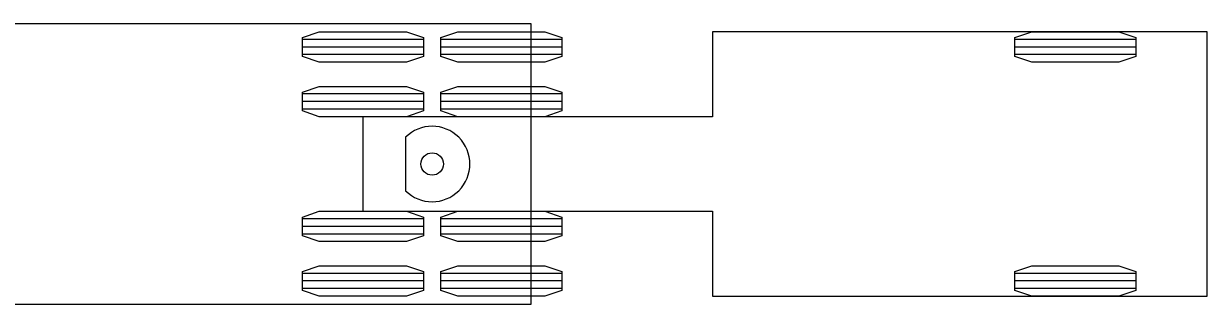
# Model space of a CAD drawing. Extents: x -70 to 701944, y -4 to 666871.
# Drawn here: x -31.88 to 4, y -4.25 to 4.25 of the extents above; entities that cross this region are included whole.
import ezdxf

# ---------------------------------------------------------------- set-up
doc = ezdxf.new("R2010")
doc.units = 0
doc.layers.add('T_Vehicle Path Lt Major', color=7, linetype='Continuous')

msp = doc.modelspace()

# ---------------------------------------------------------------- linework, layer by layer
at = {"layer": 'T_Vehicle Path Lt Major'}
for p, q in [((-16.5, 4.25), (-69.5, 4.25)), ((-16.5, 4.25), (-69.5, 4.25)), ((-16.5, 4.25), (-69.5, 4.25)), ((-16.5, 4.25), (-69.5, 4.25)), ((-16.5, 4.25), (-69.5, 4.25)), ((-16.5, 4.25), (-69.5, 4.25)), ((-16.5, -4.25), (-16.5, 4.25)), ((-16.5, 4.25), (-16.5, 4.25)), ((-16.5, -4.25), (-16.5, 4.25)), ((-16.5, 4.25), (-16.5, 4.25)), ((-16.5, -4.25), (-16.5, 4.25)), ((-16.5, 4.25), (-16.5, 4.25)), ((-16.5, -4.25), (-16.5, 4.25)), ((-16.5, 4.25), (-16.5, 4.25)), ((-16.5, -4.25), (-16.5, 4.25)), ((-16.5, 4.25), (-16.5, 4.25)), ((-16.5, -4.25), (-16.5, 4.25)), ((-16.5, 4.25), (-16.5, 4.25)), ((4, 4), (-11, 4)), ((-11, 4), (-11, 1.433)), ((4, 4), (-11, 4)), ((-11, 4), (-11, 1.433)), ((4, 4), (-11, 4)), ((-11, 4), (-11, 1.433)), ((4, 4), (-11, 4)), ((-11, 4), (-11, 1.433)), ((4, 4), (-11, 4)), ((-11, 4), (-11, 1.433)), ((4, 4), (-11, 4)), ((-11, 4), (-11, 1.433)), ((4, -4), (4, 4)), ((4, 4), (4, 4)), ((4, -4), (4, 4)), ((4, 4), (4, 4)), ((4, -4), (4, 4)), ((4, 4), (4, 4)), ((4, -4), (4, 4)), ((4, 4), (4, 4)), ((4, -4), (4, 4)), ((4, 4), (4, 4)), ((4, -4), (4, 4)), ((4, 4), (4, 4)), ((-19.767, 3.771), (-23.433, 3.771)), ((-19.767, 3.771), (-23.433, 3.771)), ((-19.767, 3.771), (-23.433, 3.771)), ((-19.767, 3.771), (-23.433, 3.771)), ((-19.767, 3.771), (-23.433, 3.771)), ((-19.767, 3.771), (-23.433, 3.771)), ((-15.567, 3.771), (-19.233, 3.771)), ((-15.567, 3.771), (-19.233, 3.771)), ((-15.567, 3.771), (-19.233, 3.771)), ((-15.567, 3.771), (-19.233, 3.771)), ((-15.567, 3.771), (-19.233, 3.771)), ((-15.567, 3.771), (-19.233, 3.771)), ((1.833, 3.771), (-1.833, 3.771)), ((1.833, 3.771), (-1.833, 3.771)), ((1.833, 3.771), (-1.833, 3.771)), ((1.833, 3.771), (-1.833, 3.771)), ((1.833, 3.771), (-1.833, 3.771)), ((1.833, 3.771), (-1.833, 3.771)), ((-19.767, 3.542), (-23.433, 3.542)), ((-19.767, 3.542), (-23.433, 3.542)), ((-19.767, 3.542), (-23.433, 3.542)), ((-19.767, 3.542), (-23.433, 3.542)), ((-19.767, 3.542), (-23.433, 3.542)), ((-19.767, 3.542), (-23.433, 3.542)), ((-19.767, 3.313), (-23.433, 3.313)), ((-19.767, 3.313), (-23.433, 3.313)), ((-19.767, 3.313), (-23.433, 3.313)), ((-19.767, 3.313), (-23.433, 3.313)), ((-19.767, 3.313), (-23.433, 3.313)), ((-19.767, 3.313), (-23.433, 3.313)), ((-15.567, 3.542), (-19.233, 3.542)), ((-15.567, 3.542), (-19.233, 3.542)), ((-15.567, 3.542), (-19.233, 3.542)), ((-15.567, 3.542), (-19.233, 3.542)), ((-15.567, 3.542), (-19.233, 3.542)), ((-15.567, 3.542), (-19.233, 3.542)), ((-15.567, 3.313), (-19.233, 3.313)), ((-15.567, 3.313), (-19.233, 3.313)), ((-15.567, 3.313), (-19.233, 3.313)), ((-15.567, 3.313), (-19.233, 3.313)), ((-15.567, 3.313), (-19.233, 3.313)), ((-15.567, 3.313), (-19.233, 3.313)), ((1.833, 3.542), (-1.833, 3.542)), ((1.833, 3.542), (-1.833, 3.542)), ((1.833, 3.542), (-1.833, 3.542)), ((1.833, 3.542), (-1.833, 3.542)), ((1.833, 3.542), (-1.833, 3.542)), ((1.833, 3.542), (-1.833, 3.542)), ((1.833, 3.313), (-1.833, 3.313)), ((1.833, 3.313), (-1.833, 3.313)), ((1.833, 3.313), (-1.833, 3.313)), ((1.833, 3.313), (-1.833, 3.313)), ((1.833, 3.313), (-1.833, 3.313)), ((1.833, 3.313), (-1.833, 3.313)), ((-19.767, 2.121), (-23.433, 2.121)), ((-19.767, 2.121), (-23.433, 2.121)), ((-19.767, 2.121), (-23.433, 2.121)), ((-19.767, 2.121), (-23.433, 2.121)), ((-19.767, 2.121), (-23.433, 2.121)), ((-19.767, 2.121), (-23.433, 2.121)), ((-19.767, 1.892), (-23.433, 1.892)), ((-19.767, 1.892), (-23.433, 1.892)), ((-19.767, 1.892), (-23.433, 1.892)), ((-19.767, 1.892), (-23.433, 1.892)), ((-19.767, 1.892), (-23.433, 1.892)), ((-19.767, 1.892), (-23.433, 1.892)), ((-15.567, 2.121), (-19.233, 2.121)), ((-15.567, 2.121), (-19.233, 2.121)), ((-15.567, 2.121), (-19.233, 2.121)), ((-15.567, 2.121), (-19.233, 2.121)), ((-15.567, 2.121), (-19.233, 2.121)), ((-15.567, 2.121), (-19.233, 2.121)), ((-15.567, 1.892), (-19.233, 1.892)), ((-15.567, 1.892), (-19.233, 1.892)), ((-15.567, 1.892), (-19.233, 1.892)), ((-15.567, 1.892), (-19.233, 1.892)), ((-15.567, 1.892), (-19.233, 1.892)), ((-15.567, 1.892), (-19.233, 1.892)), ((-19.767, 1.663), (-23.433, 1.663)), ((-19.767, 1.663), (-23.433, 1.663)), ((-19.767, 1.663), (-23.433, 1.663)), ((-19.767, 1.663), (-23.433, 1.663)), ((-19.767, 1.663), (-23.433, 1.663)), ((-19.767, 1.663), (-23.433, 1.663)), ((-15.567, 1.663), (-19.233, 1.663)), ((-15.567, 1.663), (-19.233, 1.663)), ((-15.567, 1.663), (-19.233, 1.663)), ((-15.567, 1.663), (-19.233, 1.663)), ((-15.567, 1.663), (-19.233, 1.663)), ((-15.567, 1.663), (-19.233, 1.663)), ((-11, 1.433), (-21.6, 1.433)), ((-21.6, 1.433), (-21.6, -1.433)), ((-11, 1.433), (-21.6, 1.433)), ((-21.6, 1.433), (-21.6, -1.433)), ((-11, 1.433), (-21.6, 1.433)), ((-21.6, 1.433), (-21.6, -1.433)), ((-11, 1.433), (-21.6, 1.433)), ((-21.6, 1.433), (-21.6, -1.433)), ((-11, 1.433), (-21.6, 1.433)), ((-21.6, 1.433), (-21.6, -1.433)), ((-11, 1.433), (-21.6, 1.433)), ((-21.6, 1.433), (-21.6, -1.433)), ((-20.308, 0.808), (-20.308, -0.808)), ((-20.308, 0.808), (-20.308, -0.808)), ((-20.308, 0.808), (-20.308, -0.808)), ((-20.308, 0.808), (-20.308, -0.808)), ((-20.308, 0.808), (-20.308, -0.808)), ((-20.308, 0.808), (-20.308, -0.808)), ((-21.6, -1.433), (-11, -1.433)), ((-21.6, -1.433), (-11, -1.433)), ((-21.6, -1.433), (-11, -1.433)), ((-21.6, -1.433), (-11, -1.433)), ((-21.6, -1.433), (-11, -1.433)), ((-21.6, -1.433), (-11, -1.433)), ((-11, -1.433), (-11, -4)), ((-11, -1.433), (-11, -4)), ((-11, -1.433), (-11, -4)), ((-11, -1.433), (-11, -4)), ((-11, -1.433), (-11, -4)), ((-11, -1.433), (-11, -4)), ((-19.767, -1.662), (-23.433, -1.662)), ((-19.767, -1.662), (-23.433, -1.662)), ((-19.767, -1.662), (-23.433, -1.662)), ((-19.767, -1.662), (-23.433, -1.662)), ((-19.767, -1.662), (-23.433, -1.662)), ((-19.767, -1.662), (-23.433, -1.662)), ((-15.567, -1.662), (-19.233, -1.662)), ((-15.567, -1.662), (-19.233, -1.662)), ((-15.567, -1.662), (-19.233, -1.662)), ((-15.567, -1.662), (-19.233, -1.662)), ((-15.567, -1.662), (-19.233, -1.662)), ((-15.567, -1.662), (-19.233, -1.662)), ((-19.767, -1.892), (-23.433, -1.892)), ((-19.767, -1.892), (-23.433, -1.892)), ((-19.767, -1.892), (-23.433, -1.892)), ((-19.767, -1.892), (-23.433, -1.892)), ((-19.767, -1.892), (-23.433, -1.892)), ((-19.767, -1.892), (-23.433, -1.892)), ((-19.767, -2.121), (-23.433, -2.121)), ((-19.767, -2.121), (-23.433, -2.121)), ((-19.767, -2.121), (-23.433, -2.121)), ((-19.767, -2.121), (-23.433, -2.121)), ((-19.767, -2.121), (-23.433, -2.121)), ((-19.767, -2.121), (-23.433, -2.121)), ((-15.567, -1.892), (-19.233, -1.892)), ((-15.567, -1.892), (-19.233, -1.892)), ((-15.567, -1.892), (-19.233, -1.892)), ((-15.567, -1.892), (-19.233, -1.892)), ((-15.567, -1.892), (-19.233, -1.892)), ((-15.567, -1.892), (-19.233, -1.892)), ((-15.567, -2.121), (-19.233, -2.121)), ((-15.567, -2.121), (-19.233, -2.121)), ((-15.567, -2.121), (-19.233, -2.121)), ((-15.567, -2.121), (-19.233, -2.121)), ((-15.567, -2.121), (-19.233, -2.121)), ((-15.567, -2.121), (-19.233, -2.121)), ((-19.767, -3.313), (-23.433, -3.313)), ((-19.767, -3.313), (-23.433, -3.313)), ((-19.767, -3.313), (-23.433, -3.313)), ((-19.767, -3.313), (-23.433, -3.313)), ((-19.767, -3.313), (-23.433, -3.313)), ((-19.767, -3.313), (-23.433, -3.313)), ((-19.767, -3.542), (-23.433, -3.542)), ((-19.767, -3.542), (-23.433, -3.542)), ((-19.767, -3.542), (-23.433, -3.542)), ((-19.767, -3.542), (-23.433, -3.542)), ((-19.767, -3.542), (-23.433, -3.542)), ((-19.767, -3.542), (-23.433, -3.542)), ((-15.567, -3.313), (-19.233, -3.313)), ((-15.567, -3.313), (-19.233, -3.313)), ((-15.567, -3.313), (-19.233, -3.313)), ((-15.567, -3.313), (-19.233, -3.313)), ((-15.567, -3.313), (-19.233, -3.313)), ((-15.567, -3.313), (-19.233, -3.313)), ((-15.567, -3.542), (-19.233, -3.542)), ((-15.567, -3.542), (-19.233, -3.542)), ((-15.567, -3.542), (-19.233, -3.542)), ((-15.567, -3.542), (-19.233, -3.542)), ((-15.567, -3.542), (-19.233, -3.542)), ((-15.567, -3.542), (-19.233, -3.542)), ((1.833, -3.313), (-1.833, -3.313)), ((1.833, -3.313), (-1.833, -3.313)), ((1.833, -3.313), (-1.833, -3.313)), ((1.833, -3.313), (-1.833, -3.313)), ((1.833, -3.313), (-1.833, -3.313)), ((1.833, -3.313), (-1.833, -3.313)), ((1.833, -3.542), (-1.833, -3.542)), ((1.833, -3.542), (-1.833, -3.542)), ((1.833, -3.542), (-1.833, -3.542)), ((1.833, -3.542), (-1.833, -3.542)), ((1.833, -3.542), (-1.833, -3.542)), ((1.833, -3.542), (-1.833, -3.542)), ((-19.767, -3.771), (-23.433, -3.771)), ((-19.767, -3.771), (-23.433, -3.771)), ((-19.767, -3.771), (-23.433, -3.771)), ((-19.767, -3.771), (-23.433, -3.771)), ((-19.767, -3.771), (-23.433, -3.771)), ((-19.767, -3.771), (-23.433, -3.771)), ((-15.567, -3.771), (-19.233, -3.771)), ((-15.567, -3.771), (-19.233, -3.771)), ((-15.567, -3.771), (-19.233, -3.771)), ((-15.567, -3.771), (-19.233, -3.771)), ((-15.567, -3.771), (-19.233, -3.771)), ((-15.567, -3.771), (-19.233, -3.771)), ((1.833, -3.771), (-1.833, -3.771)), ((1.833, -3.771), (-1.833, -3.771)), ((1.833, -3.771), (-1.833, -3.771)), ((1.833, -3.771), (-1.833, -3.771)), ((1.833, -3.771), (-1.833, -3.771)), ((1.833, -3.771), (-1.833, -3.771)), ((-69.5, -4.25), (-16.5, -4.25)), ((-69.5, -4.25), (-16.5, -4.25)), ((-69.5, -4.25), (-16.5, -4.25)), ((-69.5, -4.25), (-16.5, -4.25)), ((-69.5, -4.25), (-16.5, -4.25)), ((-69.5, -4.25), (-16.5, -4.25)), ((-11, -4), (4, -4)), ((-11, -4), (4, -4)), ((-11, -4), (4, -4)), ((-11, -4), (4, -4)), ((-11, -4), (4, -4)), ((-11, -4), (4, -4))]:
    msp.add_line(p, q, dxfattribs=at)
for points in [[(-19.767, 3.828), (-19.767, 3.256), (-20.28, 3.083), (-22.92, 3.083), (-23.433, 3.256), (-23.433, 3.828), (-22.92, 4), (-20.28, 4)], [(-19.767, 3.828), (-19.767, 3.256), (-20.28, 3.083), (-22.92, 3.083), (-23.433, 3.256), (-23.433, 3.828), (-22.92, 4), (-20.28, 4)], [(-19.767, 3.828), (-19.767, 3.256), (-20.28, 3.083), (-22.92, 3.083), (-23.433, 3.256), (-23.433, 3.828), (-22.92, 4), (-20.28, 4)], [(-19.767, 3.828), (-19.767, 3.256), (-20.28, 3.083), (-22.92, 3.083), (-23.433, 3.256), (-23.433, 3.828), (-22.92, 4), (-20.28, 4)], [(-19.767, 3.828), (-19.767, 3.256), (-20.28, 3.083), (-22.92, 3.083), (-23.433, 3.256), (-23.433, 3.828), (-22.92, 4), (-20.28, 4)], [(-19.767, 3.828), (-19.767, 3.256), (-20.28, 3.083), (-22.92, 3.083), (-23.433, 3.256), (-23.433, 3.828), (-22.92, 4), (-20.28, 4)], [(-15.567, 3.828), (-15.567, 3.256), (-16.08, 3.083), (-18.72, 3.083), (-19.233, 3.256), (-19.233, 3.828), (-18.72, 4), (-16.08, 4)], [(-15.567, 3.828), (-15.567, 3.256), (-16.08, 3.083), (-18.72, 3.083), (-19.233, 3.256), (-19.233, 3.828), (-18.72, 4), (-16.08, 4)], [(-15.567, 3.828), (-15.567, 3.256), (-16.08, 3.083), (-18.72, 3.083), (-19.233, 3.256), (-19.233, 3.828), (-18.72, 4), (-16.08, 4)], [(-15.567, 3.828), (-15.567, 3.256), (-16.08, 3.083), (-18.72, 3.083), (-19.233, 3.256), (-19.233, 3.828), (-18.72, 4), (-16.08, 4)], [(-15.567, 3.828), (-15.567, 3.256), (-16.08, 3.083), (-18.72, 3.083), (-19.233, 3.256), (-19.233, 3.828), (-18.72, 4), (-16.08, 4)], [(-15.567, 3.828), (-15.567, 3.256), (-16.08, 3.083), (-18.72, 3.083), (-19.233, 3.256), (-19.233, 3.828), (-18.72, 4), (-16.08, 4)], [(1.833, 3.828), (1.833, 3.256), (1.32, 3.083), (-1.32, 3.083), (-1.833, 3.256), (-1.833, 3.828), (-1.32, 4), (1.32, 4)], [(1.833, 3.828), (1.833, 3.256), (1.32, 3.083), (-1.32, 3.083), (-1.833, 3.256), (-1.833, 3.828), (-1.32, 4), (1.32, 4)], [(1.833, 3.828), (1.833, 3.256), (1.32, 3.083), (-1.32, 3.083), (-1.833, 3.256), (-1.833, 3.828), (-1.32, 4), (1.32, 4)], [(1.833, 3.828), (1.833, 3.256), (1.32, 3.083), (-1.32, 3.083), (-1.833, 3.256), (-1.833, 3.828), (-1.32, 4), (1.32, 4)], [(1.833, 3.828), (1.833, 3.256), (1.32, 3.083), (-1.32, 3.083), (-1.833, 3.256), (-1.833, 3.828), (-1.32, 4), (1.32, 4)], [(1.833, 3.828), (1.833, 3.256), (1.32, 3.083), (-1.32, 3.083), (-1.833, 3.256), (-1.833, 3.828), (-1.32, 4), (1.32, 4)], [(-19.767, 2.178), (-19.767, 1.606), (-20.28, 1.433), (-22.92, 1.433), (-23.433, 1.606), (-23.433, 2.178), (-22.92, 2.35), (-20.28, 2.35)], [(-19.767, 2.178), (-19.767, 1.606), (-20.28, 1.433), (-22.92, 1.433), (-23.433, 1.606), (-23.433, 2.178), (-22.92, 2.35), (-20.28, 2.35)], [(-19.767, 2.178), (-19.767, 1.606), (-20.28, 1.433), (-22.92, 1.433), (-23.433, 1.606), (-23.433, 2.178), (-22.92, 2.35), (-20.28, 2.35)], [(-19.767, 2.178), (-19.767, 1.606), (-20.28, 1.433), (-22.92, 1.433), (-23.433, 1.606), (-23.433, 2.178), (-22.92, 2.35), (-20.28, 2.35)], [(-19.767, 2.178), (-19.767, 1.606), (-20.28, 1.433), (-22.92, 1.433), (-23.433, 1.606), (-23.433, 2.178), (-22.92, 2.35), (-20.28, 2.35)], [(-19.767, 2.178), (-19.767, 1.606), (-20.28, 1.433), (-22.92, 1.433), (-23.433, 1.606), (-23.433, 2.178), (-22.92, 2.35), (-20.28, 2.35)], [(-15.567, 2.178), (-15.567, 1.606), (-16.08, 1.433), (-18.72, 1.433), (-19.233, 1.606), (-19.233, 2.178), (-18.72, 2.35), (-16.08, 2.35)], [(-15.567, 2.178), (-15.567, 1.606), (-16.08, 1.433), (-18.72, 1.433), (-19.233, 1.606), (-19.233, 2.178), (-18.72, 2.35), (-16.08, 2.35)], [(-15.567, 2.178), (-15.567, 1.606), (-16.08, 1.433), (-18.72, 1.433), (-19.233, 1.606), (-19.233, 2.178), (-18.72, 2.35), (-16.08, 2.35)], [(-15.567, 2.178), (-15.567, 1.606), (-16.08, 1.433), (-18.72, 1.433), (-19.233, 1.606), (-19.233, 2.178), (-18.72, 2.35), (-16.08, 2.35)], [(-15.567, 2.178), (-15.567, 1.606), (-16.08, 1.433), (-18.72, 1.433), (-19.233, 1.606), (-19.233, 2.178), (-18.72, 2.35), (-16.08, 2.35)], [(-15.567, 2.178), (-15.567, 1.606), (-16.08, 1.433), (-18.72, 1.433), (-19.233, 1.606), (-19.233, 2.178), (-18.72, 2.35), (-16.08, 2.35)], [(-19.767, -1.606), (-19.767, -2.178), (-20.28, -2.35), (-22.92, -2.35), (-23.433, -2.178), (-23.433, -1.606), (-22.92, -1.433), (-20.28, -1.433)], [(-19.767, -1.606), (-19.767, -2.178), (-20.28, -2.35), (-22.92, -2.35), (-23.433, -2.178), (-23.433, -1.606), (-22.92, -1.433), (-20.28, -1.433)], [(-19.767, -1.606), (-19.767, -2.178), (-20.28, -2.35), (-22.92, -2.35), (-23.433, -2.178), (-23.433, -1.606), (-22.92, -1.433), (-20.28, -1.433)], [(-19.767, -1.606), (-19.767, -2.178), (-20.28, -2.35), (-22.92, -2.35), (-23.433, -2.178), (-23.433, -1.606), (-22.92, -1.433), (-20.28, -1.433)], [(-19.767, -1.606), (-19.767, -2.178), (-20.28, -2.35), (-22.92, -2.35), (-23.433, -2.178), (-23.433, -1.606), (-22.92, -1.433), (-20.28, -1.433)], [(-19.767, -1.606), (-19.767, -2.178), (-20.28, -2.35), (-22.92, -2.35), (-23.433, -2.178), (-23.433, -1.606), (-22.92, -1.433), (-20.28, -1.433)], [(-15.567, -1.606), (-15.567, -2.178), (-16.08, -2.35), (-18.72, -2.35), (-19.233, -2.178), (-19.233, -1.606), (-18.72, -1.433), (-16.08, -1.433)], [(-15.567, -1.606), (-15.567, -2.178), (-16.08, -2.35), (-18.72, -2.35), (-19.233, -2.178), (-19.233, -1.606), (-18.72, -1.433), (-16.08, -1.433)], [(-15.567, -1.606), (-15.567, -2.178), (-16.08, -2.35), (-18.72, -2.35), (-19.233, -2.178), (-19.233, -1.606), (-18.72, -1.433), (-16.08, -1.433)], [(-15.567, -1.606), (-15.567, -2.178), (-16.08, -2.35), (-18.72, -2.35), (-19.233, -2.178), (-19.233, -1.606), (-18.72, -1.433), (-16.08, -1.433)], [(-15.567, -1.606), (-15.567, -2.178), (-16.08, -2.35), (-18.72, -2.35), (-19.233, -2.178), (-19.233, -1.606), (-18.72, -1.433), (-16.08, -1.433)], [(-15.567, -1.606), (-15.567, -2.178), (-16.08, -2.35), (-18.72, -2.35), (-19.233, -2.178), (-19.233, -1.606), (-18.72, -1.433), (-16.08, -1.433)], [(-19.767, -3.256), (-19.767, -3.828), (-20.28, -4), (-22.92, -4), (-23.433, -3.828), (-23.433, -3.256), (-22.92, -3.083), (-20.28, -3.083)], [(-19.767, -3.256), (-19.767, -3.828), (-20.28, -4), (-22.92, -4), (-23.433, -3.828), (-23.433, -3.256), (-22.92, -3.083), (-20.28, -3.083)], [(-19.767, -3.256), (-19.767, -3.828), (-20.28, -4), (-22.92, -4), (-23.433, -3.828), (-23.433, -3.256), (-22.92, -3.083), (-20.28, -3.083)], [(-19.767, -3.256), (-19.767, -3.828), (-20.28, -4), (-22.92, -4), (-23.433, -3.828), (-23.433, -3.256), (-22.92, -3.083), (-20.28, -3.083)], [(-19.767, -3.256), (-19.767, -3.828), (-20.28, -4), (-22.92, -4), (-23.433, -3.828), (-23.433, -3.256), (-22.92, -3.083), (-20.28, -3.083)], [(-19.767, -3.256), (-19.767, -3.828), (-20.28, -4), (-22.92, -4), (-23.433, -3.828), (-23.433, -3.256), (-22.92, -3.083), (-20.28, -3.083)], [(-15.567, -3.256), (-15.567, -3.828), (-16.08, -4), (-18.72, -4), (-19.233, -3.828), (-19.233, -3.256), (-18.72, -3.083), (-16.08, -3.083)], [(-15.567, -3.256), (-15.567, -3.828), (-16.08, -4), (-18.72, -4), (-19.233, -3.828), (-19.233, -3.256), (-18.72, -3.083), (-16.08, -3.083)], [(-15.567, -3.256), (-15.567, -3.828), (-16.08, -4), (-18.72, -4), (-19.233, -3.828), (-19.233, -3.256), (-18.72, -3.083), (-16.08, -3.083)], [(-15.567, -3.256), (-15.567, -3.828), (-16.08, -4), (-18.72, -4), (-19.233, -3.828), (-19.233, -3.256), (-18.72, -3.083), (-16.08, -3.083)], [(-15.567, -3.256), (-15.567, -3.828), (-16.08, -4), (-18.72, -4), (-19.233, -3.828), (-19.233, -3.256), (-18.72, -3.083), (-16.08, -3.083)], [(-15.567, -3.256), (-15.567, -3.828), (-16.08, -4), (-18.72, -4), (-19.233, -3.828), (-19.233, -3.256), (-18.72, -3.083), (-16.08, -3.083)], [(1.833, -3.256), (1.833, -3.828), (1.32, -4), (-1.32, -4), (-1.833, -3.828), (-1.833, -3.256), (-1.32, -3.083), (1.32, -3.083)], [(1.833, -3.256), (1.833, -3.828), (1.32, -4), (-1.32, -4), (-1.833, -3.828), (-1.833, -3.256), (-1.32, -3.083), (1.32, -3.083)], [(1.833, -3.256), (1.833, -3.828), (1.32, -4), (-1.32, -4), (-1.833, -3.828), (-1.833, -3.256), (-1.32, -3.083), (1.32, -3.083)], [(1.833, -3.256), (1.833, -3.828), (1.32, -4), (-1.32, -4), (-1.833, -3.828), (-1.833, -3.256), (-1.32, -3.083), (1.32, -3.083)], [(1.833, -3.256), (1.833, -3.828), (1.32, -4), (-1.32, -4), (-1.833, -3.828), (-1.833, -3.256), (-1.32, -3.083), (1.32, -3.083)], [(1.833, -3.256), (1.833, -3.828), (1.32, -4), (-1.32, -4), (-1.833, -3.828), (-1.833, -3.256), (-1.32, -3.083), (1.32, -3.083)]]:
    msp.add_lwpolyline(points, close=True, dxfattribs=at)
msp.add_circle((-19.5, 0), 0.34, dxfattribs=at)
msp.add_circle((-19.5, 0), 0.34, dxfattribs=at)
msp.add_circle((-19.5, 0), 0.34, dxfattribs=at)
msp.add_circle((-19.5, 0), 0.34, dxfattribs=at)
msp.add_circle((-19.5, 0), 0.34, dxfattribs=at)
msp.add_circle((-19.5, 0), 0.34, dxfattribs=at)
msp.add_arc((-19.5, 0), 1.143, 225, 135, dxfattribs=at)
msp.add_arc((-19.5, 0), 1.143, 225, 135, dxfattribs=at)
msp.add_arc((-19.5, 0), 1.143, 225, 135, dxfattribs=at)
msp.add_arc((-19.5, 0), 1.143, 225, 135, dxfattribs=at)
msp.add_arc((-19.5, 0), 1.143, 225, 135, dxfattribs=at)
msp.add_arc((-19.5, 0), 1.143, 225, 135, dxfattribs=at)

doc.saveas('drawing.dxf')
